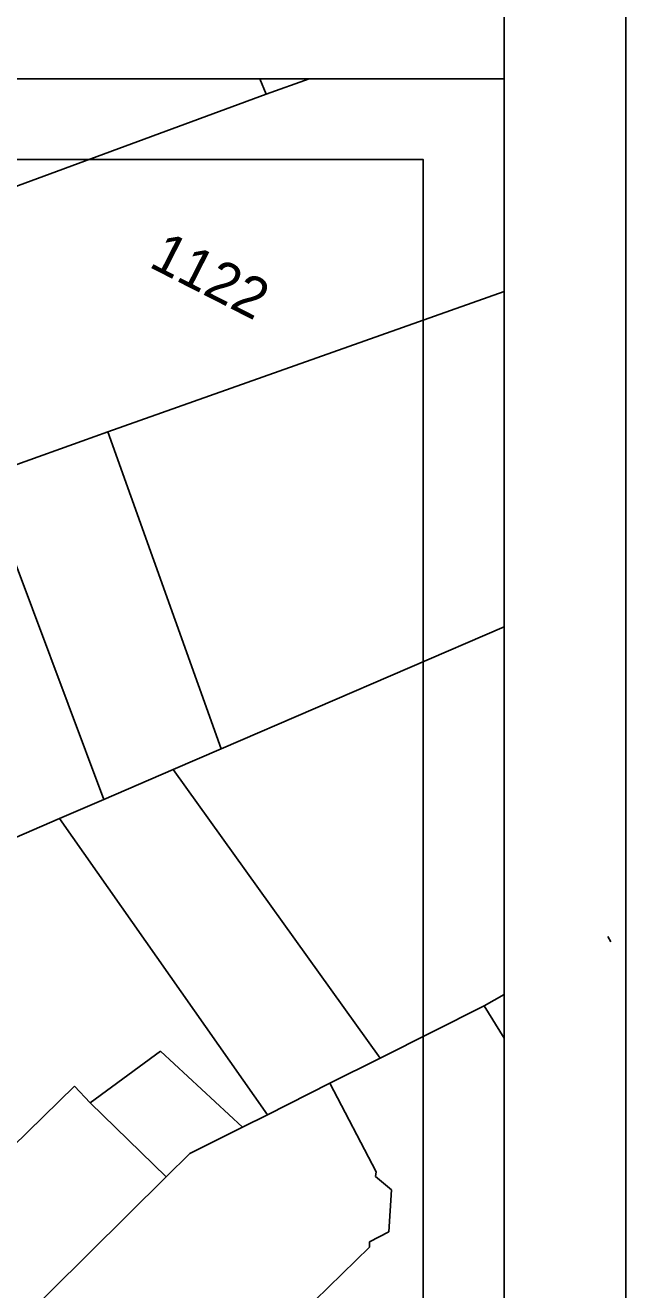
# Model space of a CAD drawing. Extents: x -601580 to 4, y -1204314 to 4.
# Drawn here: x -595775.66 to -595757.12, y -1203075.88 to -1203036.82 of the extents above; entities that cross this region are included whole.
import ezdxf

# ---------------------------------------------------------------- set-up
doc = ezdxf.new("R2010")
doc.units = 0
for name, color, linetype in [('00-KN-HRANICE PARCEL', 7, 'Continuous'), ('00-KN-PARC. CISLA', 7, 'Continuous'), ('00-KN-VNITRNI KRESBA', 7, 'Continuous'), ('00-RAZÍTKO', 7, 'Continuous')]:
    doc.layers.add(name, color=color, linetype=linetype)

msp = doc.modelspace()

# ---------------------------------------------------------------- linework, layer by layer
for points in [[(-595979.871, -1203190.718), (-595757.121, -1203190.718), (-595757.121, -1202875.568), (-595979.871, -1202875.568)], [(-595976.121, -1203186.968), (-595760.871, -1203186.968), (-595760.871, -1202879.318), (-595976.121, -1202879.318)], [(-595865.922, -1203035.968), (-595865.922, -1203038.468), (-595760.871, -1203038.468), (-595760.871, -1202889.968), (-595865.922, -1202889.968), (-595865.922, -1202892.468)], [(-595865.922, -1203184.468), (-595865.922, -1203186.968), (-595760.871, -1203186.968), (-595760.871, -1203038.468), (-595865.922, -1203038.468), (-595865.922, -1203040.968)], [(-595863.422, -1203184.468), (-595763.371, -1203184.468), (-595763.371, -1203040.968), (-595863.422, -1203040.968)]]:
    msp.add_lwpolyline(points)
at = {"layer": '00-KN-HRANICE PARCEL'}
for p, q in [((-595768.223, -1203038.944), (-595768.42, -1203038.468)), ((-595768.223, -1203038.944), (-595766.893, -1203038.468)), ((-595780.596, -1203043.518), (-595768.223, -1203038.944)), ((-595771.095, -1203059.813), (-595764.703, -1203068.724))]:
    msp.add_line(p, q, dxfattribs=at)
for points in [[(-595776.735, -1203050.68), (-595773.107, -1203049.374), (-595760.871, -1203045.043)], [(-595760.871, -1203055.401), (-595769.615, -1203059.176), (-595771.095, -1203059.813)], [(-595771.095, -1203059.813), (-595773.24, -1203060.741), (-595774.604, -1203061.326), (-595779.05, -1203063.248)], [(-595757.676, -1203064.974), (-595757.579, -1203065.136)], [(-595764.703, -1203068.724), (-595761.494, -1203067.115), (-595760.871, -1203066.766)], [(-595778.499, -1203079.508), (-595771.309, -1203072.397), (-595770.583, -1203071.677), (-595768.954, -1203070.858), (-595768.186, -1203070.474), (-595766.256, -1203069.504), (-595764.703, -1203068.724)]]:
    msp.add_lwpolyline(points, dxfattribs=at)
at = {"layer": '00-KN-VNITRNI KRESBA'}
for p, q in [((-595773.107, -1203049.374), (-595769.615, -1203059.176)), ((-595773.24, -1203060.741), (-595776.968, -1203050.763)), ((-595768.186, -1203070.474), (-595774.604, -1203061.326)), ((-595760.871, -1203068.111), (-595761.494, -1203067.115)), ((-595773.653, -1203070.103), (-595771.486, -1203068.513)), ((-595771.486, -1203068.513), (-595768.954, -1203070.858)), ((-595776.984, -1203072.368), (-595774.146, -1203069.594)), ((-595774.146, -1203069.594), (-595773.653, -1203070.103)), ((-595764.823, -1203072.243), (-595766.256, -1203069.504)), ((-595773.653, -1203070.103), (-595771.309, -1203072.397)), ((-595764.851, -1203072.386), (-595764.823, -1203072.243)), ((-595764.353, -1203072.797), (-595764.851, -1203072.386)), ((-595764.438, -1203074.088), (-595764.353, -1203072.797)), ((-595765.027, -1203074.406), (-595764.438, -1203074.088)), ((-595766.721, -1203076.214), (-595765.028, -1203074.563)), ((-595765.028, -1203074.563), (-595765.027, -1203074.406))]:
    msp.add_line(p, q, dxfattribs=at)
at = {"layer": '00-RAZÍTKO'}
for points in [[(-596076.023, -1202889.968), (-595760.871, -1202889.968), (-595760.871, -1203038.468), (-596076.023, -1203038.468)], [(-596076.023, -1203038.468), (-595760.871, -1203038.468), (-595760.871, -1203186.968), (-596076.023, -1203186.968)], [(-596073.523, -1203040.968), (-595763.371, -1203040.968), (-595763.371, -1203184.468), (-596073.523, -1203184.468)]]:
    msp.add_lwpolyline(points, close=True, dxfattribs=at)

# ---------------------------------------------------------------- texts
at = {"layer": '00-KN-PARC. CISLA'}
msp.add_text('1122', height=1.25, rotation=333.0137, dxfattribs=at).set_placement((-595771.882, -1203044.263))

doc.saveas('drawing.dxf')
